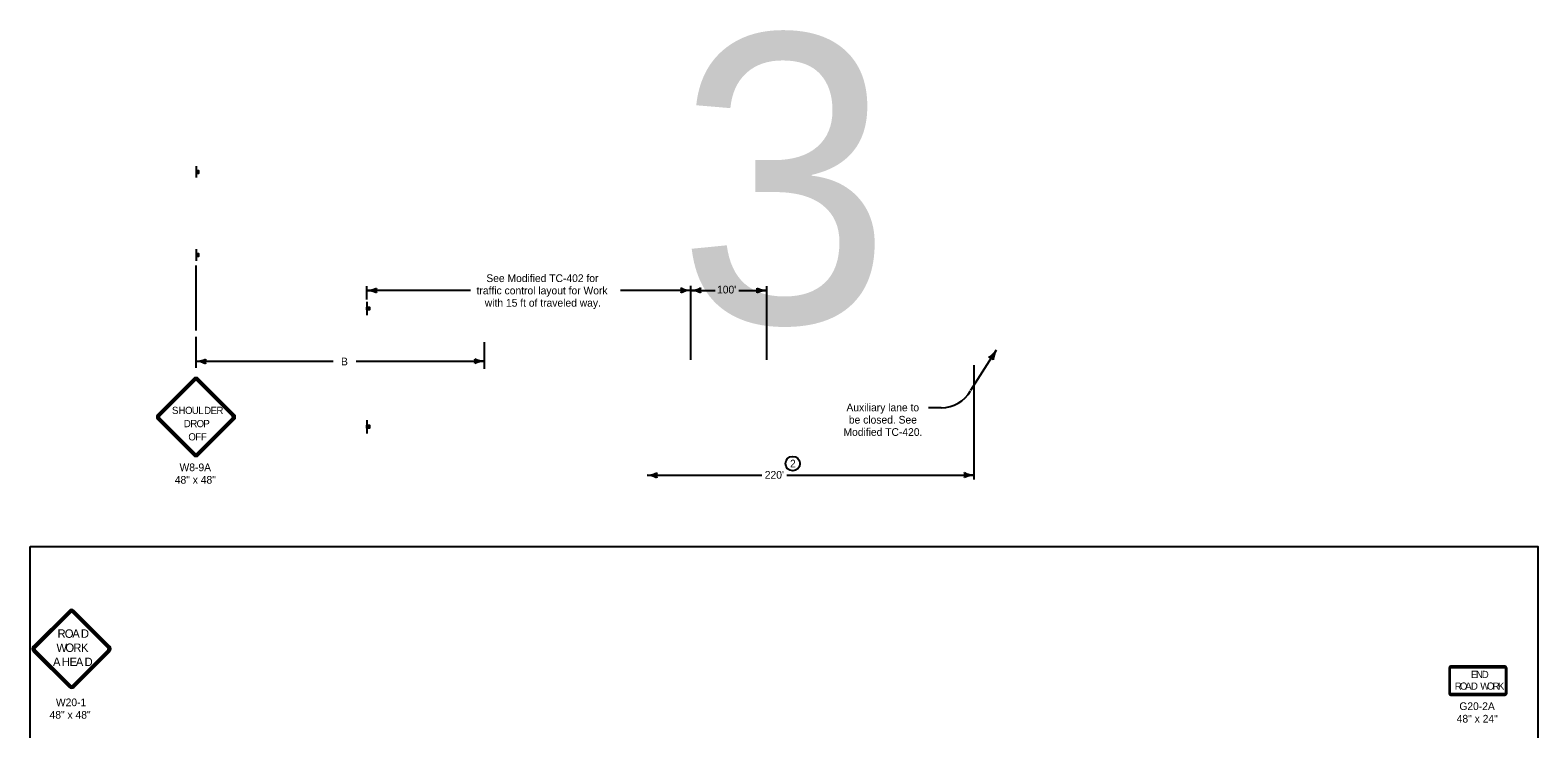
# Model space of a CAD drawing. Extents: x -1403959 to 81668, y -1400582 to 11018.
# Drawn here: x 17333 to 20468, y 9565 to 11018 of the extents above; entities that cross this region are included whole.
import ezdxf

# ---------------------------------------------------------------- set-up
doc = ezdxf.new("R2010")
doc.units = 0
for name, color, linetype in [('North Arrow', 7, 'Continuous'), ('tdCiIntDivCL', 7, 'Continuous'), ('tdCiStrucDataSec', 7, 'Continuous'), ('tdCoCorpTxt', 7, 'Continuous'), ('tdRailIA_Int_RR', 7, 'Continuous'), ('tdRailNorfolk_South', 7, 'Continuous'), ('tdRailUP', 7, 'Continuous')]:
    doc.layers.add(name, color=color, linetype=linetype)

msp = doc.modelspace()

# ---------------------------------------------------------------- linework, layer by layer
at = {"layer": 'North Arrow'}
msp.add_circle((18918.2, 10116.4), 15, dxfattribs=at)
at = {"layer": 'tdCiIntDivCL'}
for p, q in [((17677.4, 10393.1), (17677.4, 10528.8)), ((17677.4, 10315.9), (17677.4, 10380.4)), ((18277.4, 10313.6), (18277.4, 10369.1)), ((17677.4, 10329.3), (17687.1, 10329.1)), ((17677.4, 10329.3), (17696.6, 10329)), ((17677.4, 10329.3), (17962.8, 10329.3)), ((18010.7, 10329.3), (18267.3, 10329.3)), ((18277.4, 10329.3), (18258.2, 10329.6)), ((18277.4, 10329.3), (18267.7, 10329.5)), ((19295.4, 10296.5), (19295.4, 10321)), ((19295.4, 10083.1), (19295.4, 10296.5)), ((18615.4, 10092.3), (18853.6, 10092.3)), ((18615.4, 10092.3), (18625.1, 10092.1)), ((18615.4, 10092.3), (18634.6, 10092)), ((18905.6, 10092.3), (19295.4, 10092.3)), ((19295.4, 10092.3), (19276.2, 10092.6)), ((19295.4, 10092.3), (19285.7, 10092.5))]:
    msp.add_line(p, q, dxfattribs=at)
for points in [[(17696.1, 10325.4), (17695.5, 10329), (17696.3, 10332.6), (17692, 10330.6), (17685.1, 10329.2), (17692.4, 10327.3), (17695.5, 10325.9), (17694.8, 10329), (17695.2, 10331.3), (17692.3, 10330), (17688.5, 10329.1), (17692.5, 10327.9), (17694.6, 10327.1), (17694.3, 10330.2), (17691.5, 10329.1), (17693.6, 10328.3), (17693.7, 10329.4), (17692.7, 10329.1)], [(18258.6, 10333.2), (18259.3, 10329.6), (18258.5, 10326), (18262.8, 10328), (18269.6, 10329.4), (18262.3, 10331.2), (18259.2, 10332.7), (18259.9, 10329.6), (18259.6, 10327.3), (18262.4, 10328.6), (18266.3, 10329.5), (18262.2, 10330.7), (18260.2, 10331.5), (18260.5, 10328.4), (18263.3, 10329.5), (18261.1, 10330.2), (18261.1, 10329.2), (18262.1, 10329.5)], [(18634.1, 10088.4), (18633.5, 10092), (18634.3, 10095.6), (18630, 10093.6), (18623.1, 10092.2), (18630.4, 10090.3), (18633.5, 10088.9), (18632.8, 10092), (18633.2, 10094.3), (18630.3, 10093), (18626.5, 10092.1), (18630.5, 10090.9), (18632.6, 10090.1), (18632.3, 10093.2), (18629.5, 10092.1), (18631.6, 10091.3), (18631.7, 10092.4), (18630.7, 10092.1)], [(19276.6, 10096.2), (19277.3, 10092.6), (19276.5, 10089), (19280.8, 10091), (19287.6, 10092.4), (19280.3, 10094.3), (19277.2, 10095.7), (19277.9, 10092.6), (19277.6, 10090.3), (19280.4, 10091.6), (19284.2, 10092.5), (19280.2, 10093.7), (19278.2, 10094.5), (19278.5, 10091.4), (19281.3, 10092.5), (19279.1, 10093.3), (19279.1, 10092.2), (19280.1, 10092.5)]]:
    msp.add_lwpolyline(points, dxfattribs=at)
for centre, radius, start, end in [((17678.1, 10371.8), 42.5, 269, 297.0725), ((17676.6, 10286.8), 42.5, 60.9275, 89), ((17713, 10328.7), 16.4, 161.2666, 196.7334), ((18241.8, 10329.9), 16.4, 341.2666, 16.7334), ((18276.6, 10286.8), 42.5, 89, 117.0725), ((18278.1, 10371.8), 42.5, 240.9275, 269), ((18616.1, 10134.8), 42.5, 269, 297.0725), ((18651, 10091.7), 16.4, 161.2666, 196.7334), ((19259.8, 10092.9), 16.4, 341.2666, 16.7334), ((19296.1, 10134.8), 42.5, 240.9275, 269), ((18614.6, 10049.8), 42.5, 60.9275, 89), ((19294.6, 10049.8), 42.5, 89, 117.0725)]:
    msp.add_arc(centre, radius, start, end, dxfattribs=at)
at = {"layer": 'tdCiStrucDataSec'}
for p, q in [((17672.1, 10293), (17597.8, 10218.7)), ((17673.4, 10291.7), (17675.6, 10289.5)), ((17679.1, 10289.5), (17681.4, 10291.7)), ((17756.9, 10218.7), (17682.7, 10293)), ((19226.9, 10232.2), (19200.2, 10232.2)), ((17597.8, 10208.1), (17672.1, 10133.9)), ((17601.4, 10215.2), (17599.2, 10217.4)), ((17599.2, 10209.5), (17601.4, 10211.7)), ((17682.7, 10133.9), (17756.9, 10208.1)), ((17755.6, 10217.4), (17753.4, 10215.2)), ((17753.4, 10211.7), (17755.6, 10209.5)), ((17675.6, 10137.4), (17673.4, 10135.2)), ((17681.4, 10135.2), (17679.1, 10137.4)), ((17413.4, 9810.5), (17339.1, 9736.3)), ((17414.7, 9809.2), (17416.9, 9807)), ((17420.4, 9807), (17422.7, 9809.2)), ((17498.2, 9736.3), (17424, 9810.5)), ((17339.1, 9725.6), (17413.4, 9651.4)), ((17342.7, 9732.7), (17340.5, 9734.9)), ((17340.5, 9727), (17342.7, 9729.2)), ((17424, 9651.4), (17498.2, 9725.6)), ((17496.9, 9734.9), (17494.7, 9732.7)), ((17494.7, 9729.2), (17496.9, 9727)), ((20282.8, 9691.1), (20282.8, 9638.6)), ((20283.8, 9691.1), (20285.3, 9691.1)), ((20399.1, 9694.8), (20286.6, 9694.8)), ((20286.6, 9692.3), (20286.6, 9693.9)), ((20399.1, 9693.9), (20399.1, 9692.3)), ((20400.3, 9691.1), (20401.9, 9691.1)), ((20402.8, 9638.6), (20402.8, 9691.1)), ((17416.9, 9654.9), (17414.7, 9652.7)), ((17422.7, 9652.7), (17420.4, 9654.9)), ((20285.3, 9638.6), (20283.8, 9638.6)), ((20286.6, 9635.7), (20286.6, 9637.3)), ((20286.6, 9634.8), (20399.1, 9634.8)), ((20399.1, 9637.3), (20399.1, 9635.7)), ((20401.9, 9638.6), (20400.3, 9638.6))]:
    msp.add_line(p, q, dxfattribs=at)
for points in [[(17673.4, 10291.7), (17599.2, 10217.4), (17601.4, 10215.2), (17675.6, 10289.5), (17673.4, 10291.7)], [(17755.6, 10217.4), (17681.4, 10291.7), (17679.1, 10289.5), (17753.4, 10215.2), (17755.6, 10217.4)], [(17599.2, 10209.5), (17673.4, 10135.2), (17675.6, 10137.4), (17601.4, 10211.7), (17599.2, 10209.5)], [(17681.4, 10135.2), (17755.6, 10209.5), (17753.4, 10211.7), (17679.1, 10137.4), (17681.4, 10135.2)], [(17414.7, 9809.2), (17340.5, 9734.9), (17342.7, 9732.7), (17416.9, 9807), (17414.7, 9809.2)], [(17496.9, 9734.9), (17422.7, 9809.2), (17420.4, 9807), (17494.7, 9732.7), (17496.9, 9734.9)], [(17340.5, 9727), (17414.7, 9652.7), (17416.9, 9654.9), (17342.7, 9729.2), (17340.5, 9727)], [(17422.7, 9652.7), (17496.9, 9727), (17494.7, 9729.2), (17420.4, 9654.9), (17422.7, 9652.7)], [(20283.8, 9691.1), (20283.8, 9638.6), (20285.3, 9638.6), (20285.3, 9691.1), (20283.8, 9691.1)], [(20399.1, 9693.9), (20286.6, 9693.9), (20286.6, 9692.3), (20399.1, 9692.3), (20399.1, 9693.9)], [(20401.9, 9638.6), (20401.9, 9691.1), (20400.3, 9691.1), (20400.3, 9638.6), (20401.9, 9638.6)], [(20286.6, 9635.7), (20399.1, 9635.7), (20399.1, 9637.3), (20286.6, 9637.3), (20286.6, 9635.7)]]:
    msp.add_lwpolyline(points, close=True, dxfattribs=at)
for centre, radius, start, end in [((19305.4, 10375.1), 42.5, 299.3512, 327.4237), ((19377, 10329.3), 42.5, 147.4237, 175.4962), ((19322, 10322.2), 16.4, 39.6903, 75.157), ((17677.4, 10287.7), 7.5, 45, 134.9997), ((17677.4, 10287.7), 5.62, 45, 134.9997), ((17677.4, 10287.7), 2.5, 45, 134.9997), ((19225.4, 10304.9), 72.7, 271.1592, 329.6536), ((17603.1, 10213.4), 7.5, 134.9997, 225), ((17603.1, 10213.4), 5.62, 134.9997, 225), ((17603.1, 10213.4), 2.5, 134.9997, 225), ((17751.6, 10213.4), 2.5, 315.0002, 44.9998), ((17751.6, 10213.4), 5.62, 315.0002, 44.9998), ((17751.6, 10213.4), 7.5, 315.0002, 44.9998), ((17677.4, 10139.2), 7.5, 225, 315.0002), ((17677.4, 10139.2), 5.62, 225, 315.0002), ((17677.4, 10139.2), 2.5, 225, 315.0002), ((17418.7, 9805.2), 7.5, 45, 134.9997), ((17418.7, 9805.2), 5.62, 45, 134.9997), ((17418.7, 9805.2), 2.5, 45, 134.9997), ((17344.4, 9731), 7.5, 134.9997, 225), ((17344.4, 9731), 5.62, 134.9997, 225), ((17344.4, 9731), 2.5, 134.9997, 225), ((17492.9, 9731), 2.5, 315.0002, 44.9998), ((17492.9, 9731), 5.62, 315.0002, 44.9998), ((17492.9, 9731), 7.5, 315.0002, 44.9998), ((20286.6, 9691.1), 3.75, 90.0002, 179.9998), ((20286.6, 9691.1), 2.81, 90.0002, 179.9998), ((20286.6, 9691.1), 1.25, 90.0002, 179.9998), ((20399.1, 9691.1), 3.75, 0, 90.0002), ((20399.1, 9691.1), 2.81, 0, 90.0002), ((20399.1, 9691.1), 1.25, 0, 90.0002), ((17418.7, 9656.7), 7.5, 225, 315.0002), ((17418.7, 9656.7), 5.62, 225, 315.0002), ((17418.7, 9656.7), 2.5, 225, 315.0002), ((20286.6, 9638.6), 3.75, 179.9998, 270.0001), ((20286.6, 9638.6), 2.81, 179.9998, 270.0001), ((20286.6, 9638.6), 1.25, 179.9998, 270.0001), ((20399.1, 9638.6), 3.75, 270.0001, 0.0003), ((20399.1, 9638.6), 2.81, 270.0001, 0.0003), ((20399.1, 9638.6), 1.25, 270.0001, 0.0003)]:
    msp.add_arc(centre, radius, start, end, dxfattribs=at)
at = {"layer": 'tdRailIA_Int_RR'}
for p, q in [((17678.1, 10711.4), (17678.1, 10735.4)), ((17678.4, 10725.8), (17678.4, 10720.9)), ((17678.7, 10720.9), (17678.7, 10725.8)), ((17678.9, 10725.8), (17678.9, 10720.9)), ((17679.1, 10720.9), (17679.1, 10725.8)), ((17679.3, 10725.8), (17679.3, 10720.9)), ((17679.5, 10720.9), (17679.5, 10725.8)), ((17679.8, 10725.8), (17679.8, 10720.9)), ((17680, 10720.9), (17680, 10725.8)), ((17680.2, 10725.8), (17680.2, 10720.9)), ((17680.5, 10720.9), (17680.5, 10725.8)), ((17680.8, 10725.8), (17680.8, 10720.9)), ((17681.2, 10720.9), (17681.2, 10725.8)), ((17681.4, 10725.8), (17681.4, 10720.9)), ((17681.8, 10720.9), (17681.8, 10725.8)), ((17682, 10725.8), (17682, 10720.9)), ((17682.2, 10720.9), (17682.2, 10725.8)), ((17682.4, 10725.8), (17682.4, 10720.9)), ((17682.7, 10720.9), (17682.7, 10725.8)), ((17678.1, 10538.4), (17678.1, 10562.4)), ((17678.4, 10552.8), (17678.4, 10547.9)), ((17678.7, 10547.9), (17678.7, 10552.8)), ((17678.9, 10552.8), (17678.9, 10547.9)), ((17679.1, 10547.9), (17679.1, 10552.8)), ((17679.3, 10552.8), (17679.3, 10547.9)), ((17679.5, 10547.9), (17679.5, 10552.8)), ((17679.8, 10552.8), (17679.8, 10547.9)), ((17680, 10547.9), (17680, 10552.8)), ((17680.2, 10552.8), (17680.2, 10547.9)), ((17680.5, 10547.9), (17680.5, 10552.8)), ((17680.8, 10552.8), (17680.8, 10547.9)), ((17681.2, 10547.9), (17681.2, 10552.8)), ((17681.4, 10552.8), (17681.4, 10547.9)), ((17681.8, 10547.9), (17681.8, 10552.8)), ((17682, 10552.8), (17682, 10547.9)), ((17682.2, 10547.9), (17682.2, 10552.8)), ((17682.4, 10552.8), (17682.4, 10547.9)), ((17682.7, 10547.9), (17682.7, 10552.8)), ((18032.5, 10458.1), (18032.5, 10485.7)), ((18248.2, 10476.5), (18032.5, 10476.5)), ((18706.3, 10476.6), (18560.1, 10476.5)), ((18706.3, 10332), (18706.3, 10486)), ((18706.3, 10476.8), (18756.6, 10476.7)), ((18805.8, 10476.7), (18859.3, 10476.6)), ((18836.1, 10476.6), (18864, 10476.6)), ((18864, 10332.2), (18864, 10485.9)), ((19341.2, 10352.2), (19288.1, 10268.2))]:
    msp.add_line(p, q, dxfattribs=at)
for points in [[(17678.2, 10725.8), (17678.2, 10720.9), (17683.1, 10720.9), (17683.1, 10725.8)], [(17678.2, 10552.8), (17678.2, 10547.9), (17683.1, 10547.9), (17683.1, 10552.8)]]:
    msp.add_lwpolyline(points, close=True, dxfattribs=at)
for centre, radius, start, end in [((18032.5, 10519), 42.5, 270, 298.0725), ((18032.5, 10434), 42.5, 61.9275, 90), ((18068.1, 10476.5), 16.4, 162.2666, 197.7334), ((18670.7, 10476.8), 16.4, 342.2666, 17.7333), ((18706.3, 10519.3), 42.5, 241.9275, 270), ((18706.3, 10434.3), 42.5, 90, 118.0725), ((18706.3, 10519.3), 42.5, 270, 298.0725), ((18706.3, 10434.3), 42.5, 61.9275, 90), ((18741.9, 10476.8), 16.4, 162.2666, 197.7334), ((18828.3, 10476.6), 16.4, 342.2666, 17.7333), ((18864, 10519.1), 42.5, 241.9275, 270), ((18864, 10434.1), 42.5, 90, 118.0725)]:
    msp.add_arc(centre, radius, start, end, dxfattribs=at)
at = {"layer": 'tdRailNorfolk_South'}
for p, q in [((18032.5, 10453), (18032.5, 10425)), ((18032.9, 10436.3), (18032.9, 10441.9)), ((18033.2, 10441.9), (18033.2, 10436.3)), ((18033.5, 10436.3), (18033.5, 10441.9)), ((18033.7, 10441.9), (18033.7, 10436.3)), ((18034, 10436.3), (18034, 10441.9)), ((18034.2, 10441.9), (18034.2, 10436.3)), ((18034.5, 10436.3), (18034.5, 10441.9)), ((18034.8, 10441.9), (18034.8, 10436.3)), ((18035, 10436.3), (18035, 10441.9)), ((18035.3, 10441.9), (18035.3, 10436.3)), ((18035.7, 10436.3), (18035.7, 10441.9)), ((18036.1, 10441.9), (18036.1, 10436.3)), ((18036.4, 10436.3), (18036.4, 10441.9)), ((18036.8, 10441.9), (18036.8, 10436.3)), ((18037, 10436.3), (18037, 10441.9)), ((18037.3, 10441.9), (18037.3, 10436.3)), ((18037.6, 10436.3), (18037.6, 10441.9)), ((18037.9, 10441.9), (18037.9, 10436.3)), ((18032.5, 10207.1), (18032.5, 10179.2)), ((18032.9, 10190.4), (18032.9, 10196.1)), ((18033.2, 10196.1), (18033.2, 10190.4)), ((18033.5, 10190.4), (18033.5, 10196.1)), ((18033.7, 10196.1), (18033.7, 10190.4)), ((18034, 10190.4), (18034, 10196.1)), ((18034.2, 10196.1), (18034.2, 10190.4)), ((18034.5, 10190.4), (18034.5, 10196.1)), ((18034.8, 10196.1), (18034.8, 10190.4)), ((18035, 10190.4), (18035, 10196.1)), ((18035.3, 10196.1), (18035.3, 10190.4)), ((18035.7, 10190.4), (18035.7, 10196.1)), ((18036.1, 10196.1), (18036.1, 10190.4)), ((18036.4, 10190.4), (18036.4, 10196.1)), ((18036.8, 10196.1), (18036.8, 10190.4)), ((18037, 10190.4), (18037, 10196.1)), ((18037.3, 10196.1), (18037.3, 10190.4)), ((18037.6, 10190.4), (18037.6, 10196.1)), ((18037.9, 10196.1), (18037.9, 10190.4))]:
    msp.add_line(p, q, dxfattribs=at)
for points in [[(18032.6, 10436.3), (18032.6, 10442), (18038.3, 10442), (18038.3, 10436.3)], [(18032.6, 10190.4), (18032.6, 10196.1), (18038.3, 10196.1), (18038.3, 10190.4)]]:
    msp.add_lwpolyline(points, close=True, dxfattribs=at)
at = {"layer": 'tdRailUP'}
msp.add_lwpolyline([(17332.5, 9944), (20467.5, 9944), (20467.5, 7924), (17332.5, 7924)], close=True, dxfattribs=at)

# ---------------------------------------------------------------- texts
at = {"layer": 'North Arrow'}
msp.add_text('2', height=16, dxfattribs=at).set_placement((18912.6, 10108.4))
at = {"layer": 'tdCiIntDivCL'}
for s, p in [('B', (17978.9, 10320.9)), ("220'", (18860.1, 10085.1))]:
    msp.add_text(s, height=16, dxfattribs=at).set_placement(p)
at = {"layer": 'tdCiStrucDataSec'}
for s, height, p in [('S', 15, (17627.4, 10219.7)), ('H', 15, (17641, 10219.7)), ('O', 15, (17654.6, 10219.7)), ('U', 15, (17668.7, 10219.7)), ('L', 15, (17682.3, 10219.7)), ('D', 15, (17694.2, 10219.7)), ('E', 15, (17707.8, 10219.7)), ('R', 15, (17719.8, 10219.7)), ('Auxiliary lane to ', 16, (19029.9, 10225.3)), ('D', 15, (17652, 10192.2)), ('R', 15, (17665.6, 10192.2)), ('O', 15, (17678.6, 10192.2)), ('P', 15, (17692.7, 10192.2)), ('Modified TC-420.', 16, (19023.7, 10174.1)), ('be closed. See ', 16, (19034.9, 10199.7)), ('O', 15, (17661.5, 10164.7)), ('F', 15, (17675.6, 10164.7)), ('F', 15, (17687.5, 10164.7)), ('W8-9A', 16, (17643.2, 10100.7)), ('48" x 48"', 16, (17633.3, 10074.7)), ('R', 17.5, (17389.5, 9754.1)), ('O', 17.5, (17404.5, 9754.1)), ('A', 17.5, (17420.1, 9754.1)), ('D', 17.5, (17438, 9754.1)), ('W', 17.5, (17387.2, 9724.7)), ('O', 17.5, (17405.8, 9724.7)), ('R', 17.5, (17422.2, 9724.7)), ('K', 17.5, (17438.1, 9724.7)), ('A', 17.5, (17380, 9695.3)), ('H', 17.5, (17398.2, 9695.3)), ('E', 17.5, (17414.4, 9695.3)), ('A', 17.5, (17427.4, 9695.3)), ('D', 17.5, (17445.6, 9695.3)), ('R', 15, (20294.7, 9646.1)), ('O', 15, (20305.4, 9646.1)), ('A', 15, (20316.5, 9646.1)), ('E', 15, (20328.2, 9670.4)), ('D', 15, (20328.4, 9646.1)), ('N', 15, (20338.8, 9670.4)), ('W', 15, (20347.8, 9646.1)), ('D', 15, (20350.9, 9670.4)), ('O', 15, (20361.6, 9646.1)), ('R', 15, (20373.3, 9646.1)), ('K', 15, (20384.6, 9646.1)), ('W20-1', 16, (17386.1, 9611.8)), ('48" x 48"', 16, (17372.9, 9585.8)), ('48" x 24"', 16, (20298.8, 9577.8)), ('G20-2A', 16, (20304.3, 9603.8))]:
    msp.add_text(s, height=height, dxfattribs=at).set_placement(p)
at = {"layer": 'tdCoCorpTxt'}
msp.add_text('3', height=600, dxfattribs=at).set_placement((18677.6, 10409.2))
at = {"layer": 'tdRailIA_Int_RR'}
for s, p in [('See Modified TC-402 for ', (18281.1, 10494.1)), ('traffic control layout for Work ', (18260.8, 10468.5)), ("100'", (18760.8, 10470.4)), ('with 15 ft of traveled way.', (18277.9, 10442.9))]:
    msp.add_text(s, height=16, dxfattribs=at).set_placement(p)

doc.saveas('drawing.dxf')
